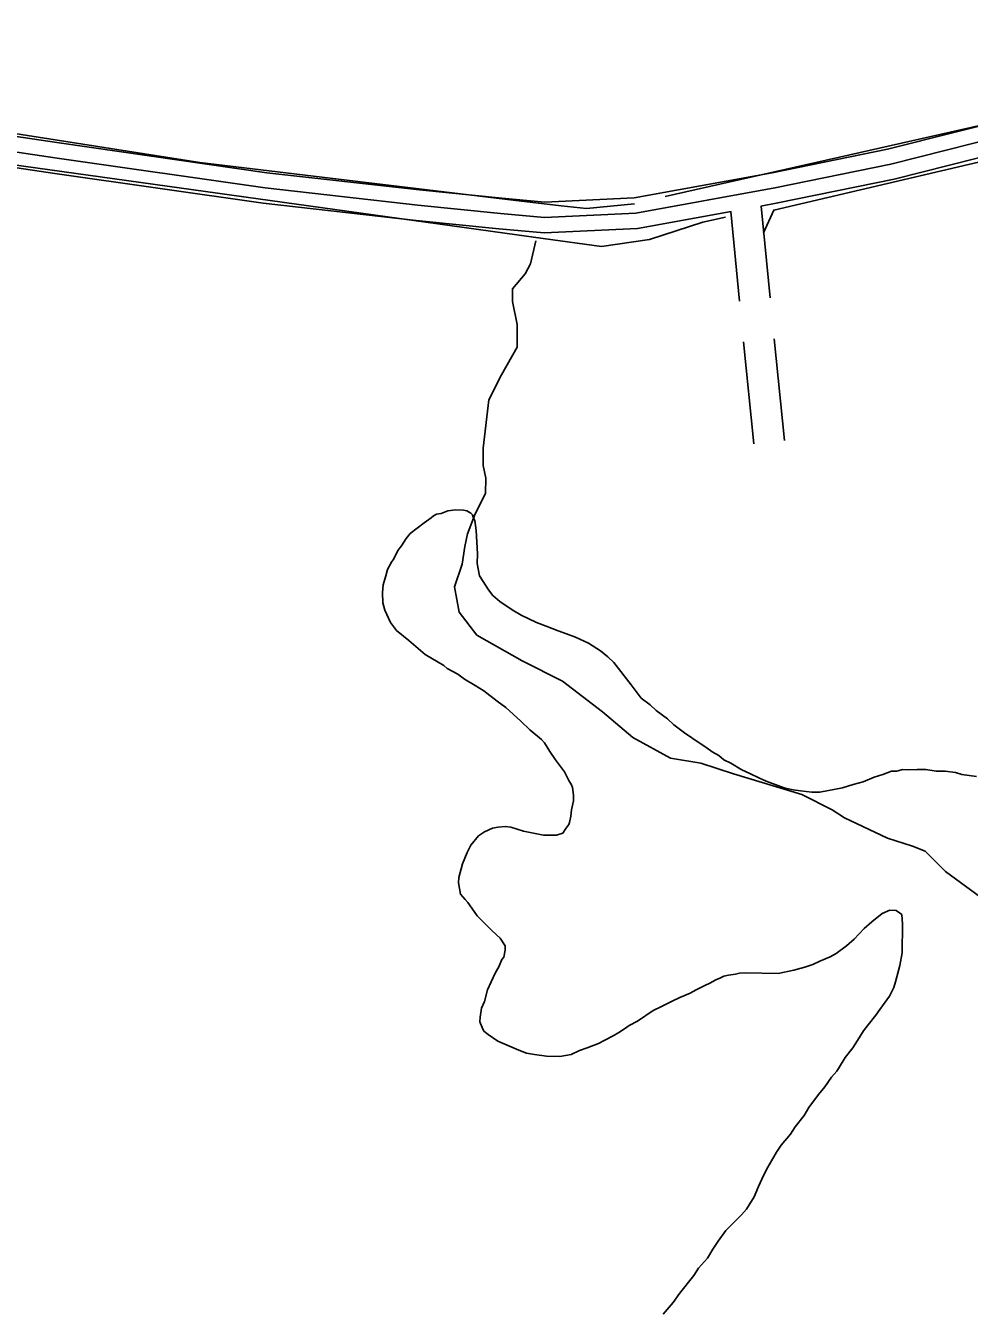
# Model space of a CAD drawing. Extents: x 3271442 to 3309282, y 752266 to 777610.
# Drawn here: x 3303830 to 3304750, y 761415 to 762673 of the extents above; entities that cross this region are included whole.
import ezdxf

# ---------------------------------------------------------------- set-up
doc = ezdxf.new("R2010")
doc.units = 0
for name, color, linetype in [('V-ROAD-CNTR', 7, 'Continuous'), ('V-SITE-VEGE', 7, 'Continuous'), ('V-TOPO-SHOR', 7, 'Continuous')]:
    doc.layers.add(name, color=color, linetype=linetype)

msp = doc.modelspace()

# ---------------------------------------------------------------- linework, layer by layer
at = {"layer": 'V-ROAD-CNTR'}
for p, q in [((3304547.2, 762496.7), (3304556.1, 762407)), ((3304517.6, 762491.3), (3304526.3, 762404)), ((3304530.2, 762364.2), (3304540.1, 762264.7)), ((3304560.1, 762367.2), (3304570, 762267.7))]:
    msp.add_line(p, q, dxfattribs=at)
for points in [[(3303407.5, 762672.7), (3303420.2, 762653.3), (3303443, 762633.4), (3303465.4, 762626.5), (3303521.4, 762610.2), (3303635.4, 762592.1), (3303862.4, 762558.3), (3304065.1, 762529.3), (3304214, 762512.5), (3304294.3, 762504.5), (3304336.2, 762500.6), (3304423.4, 762504.8), (3304558, 762529.2), (3304670.5, 762552.1), (3304803.9, 762585.9), (3304952.9, 762620.4), (3305002, 762622.1), (3305035.1, 762614.5), (3305077.8, 762600.4), (3305112.7, 762581.1), (3305152.8, 762543.7), (3305192.8, 762507.9)], [(3303391.7, 762669.4), (3303408.8, 762643.3), (3303435.5, 762620), (3303461.1, 762612.1), (3303518.1, 762595.6), (3303633.1, 762577.3), (3303860.2, 762543.4), (3304063.2, 762514.4), (3304212.4, 762497.5), (3304292.9, 762489.6), (3304335.8, 762485.5), (3304425.1, 762489.8), (3304560.8, 762514.4), (3304673.8, 762537.5), (3304807.5, 762571.4), (3304954.9, 762605.4), (3305000.6, 762607.1), (3305031, 762600.1), (3305071.7, 762586.6), (3305103.8, 762568.9), (3305142.7, 762532.6), (3305182.9, 762496.7)], [(3304547, 762496.7), (3304563.7, 762499.7), (3304677.1, 762522.9), (3304811, 762556.8), (3304956.8, 762590.5), (3304999.1, 762592), (3305027, 762585.6), (3305065.7, 762572.8), (3305095, 762556.6), (3305132.6, 762521.5), (3305172.9, 762485.5)], [(3303774.8, 762541), (3303858.1, 762528.6), (3304061.3, 762499.6), (3304210.8, 762482.6), (3304291.4, 762474.6), (3304335.5, 762470.5), (3304426.8, 762474.9), (3304518.1, 762491.5)]]:
    msp.add_lwpolyline(points, dxfattribs=at)
at = {"layer": 'V-SITE-VEGE'}
for p, q in [((3304225.4, 762192.2), (3304227.6, 762194.4)), ((3304227.6, 762194.4), (3304230.5, 762196)), ((3304230.5, 762196), (3304235, 762196.5)), ((3304235, 762196.5), (3304241.7, 762199.1)), ((3304241.7, 762199.1), (3304249, 762200.1)), ((3304249, 762200.1), (3304256.8, 762199.9)), ((3304256.8, 762199.9), (3304260.2, 762199.2)), ((3304260.2, 762199.2), (3304264, 762196.9)), ((3304264, 762196.9), (3304265.7, 762195.2)), ((3304265.7, 762195.2), (3304266.2, 762192.9)), ((3304204.9, 762177.1), (3304218.5, 762187.4)), ((3304218.5, 762187.4), (3304225.4, 762192.2)), ((3304266.2, 762192.9), (3304267.8, 762189.6)), ((3304267.8, 762189.6), (3304269.2, 762180)), ((3304196.2, 762165), (3304200.8, 762172.1)), ((3304200.8, 762172.1), (3304204.9, 762177.1)), ((3304269.2, 762180), (3304270.4, 762157.1)), ((3304188.6, 762151.8), (3304192.7, 762160.6)), ((3304192.7, 762160.6), (3304196.2, 762165)), ((3304270.4, 762157.1), (3304270.1, 762147.6)), ((3304182.8, 762141.8), (3304186.9, 762149.6)), ((3304186.9, 762149.6), (3304188.6, 762151.8)), ((3304270.1, 762147.6), (3304272.6, 762135.8)), ((3304178.5, 762126.8), (3304181, 762135.7)), ((3304181, 762135.7), (3304182.8, 762141.8)), ((3304272.6, 762135.8), (3304275.9, 762130.1)), ((3304177.8, 762119.6), (3304178.5, 762126.8)), ((3304178.1, 762109.5), (3304177.8, 762119.6)), ((3304275.9, 762130.1), (3304281.3, 762122.1)), ((3304281.3, 762122.1), (3304285.6, 762116.5)), ((3304180.2, 762102.2), (3304178.1, 762109.5)), ((3304285.6, 762116.5), (3304292.2, 762110.7)), ((3304292.2, 762110.7), (3304304.3, 762102.6)), ((3304185.5, 762090.3), (3304180.2, 762102.2)), ((3304304.3, 762102.6), (3304313.1, 762097.4)), ((3304313.1, 762097.4), (3304328, 762090.3)), ((3304191.4, 762082.4), (3304185.5, 762090.3)), ((3304203.5, 762072.6), (3304191.4, 762082.4)), ((3304328, 762090.3), (3304337.4, 762086.7)), ((3304337.4, 762086.7), (3304349.1, 762082)), ((3304349.1, 762082), (3304357.4, 762079)), ((3304219.4, 762058.8), (3304203.5, 762072.6)), ((3304357.4, 762079), (3304366.2, 762076)), ((3304366.2, 762076), (3304379, 762070.1)), ((3304379, 762070.1), (3304390.5, 762062.5)), ((3304237.6, 762048.3), (3304219.4, 762058.8)), ((3304390.5, 762062.5), (3304397.6, 762056.8)), ((3304397.6, 762056.8), (3304403.7, 762051)), ((3304240.9, 762045.4), (3304237.6, 762048.3)), ((3304251.3, 762039.6), (3304240.9, 762045.4)), ((3304403.7, 762051), (3304420.5, 762029.4)), ((3304257.9, 762034.9), (3304251.3, 762039.6)), ((3304268.4, 762028.5), (3304257.9, 762034.9)), ((3304276.7, 762023.3), (3304268.4, 762028.5)), ((3304289.8, 762013.5), (3304276.7, 762023.3)), ((3304420.5, 762029.4), (3304430.2, 762016.3)), ((3304298.1, 762007.2), (3304289.8, 762013.5)), ((3304312.9, 761993.9), (3304298.1, 762007.2)), ((3304430.2, 762016.3), (3304439, 762009.9)), ((3304439, 762009.9), (3304445, 762004.2)), ((3304321.6, 761985.4), (3304312.9, 761993.9)), ((3304445, 762004.2), (3304456, 761996.1)), ((3304456, 761996.1), (3304462, 761990.4)), ((3304333.1, 761976.1), (3304321.6, 761985.4)), ((3304462, 761990.4), (3304472.5, 761982.3)), ((3304472.5, 761982.3), (3304487.9, 761971.9)), ((3304335.8, 761972.7), (3304333.1, 761976.1)), ((3304341.2, 761964.2), (3304335.8, 761972.7)), ((3304487.9, 761971.9), (3304493.4, 761968.4)), ((3304493.4, 761968.4), (3304499.4, 761963.8)), ((3304346.6, 761956.2), (3304341.2, 761964.2)), ((3304355.3, 761944.3), (3304346.6, 761956.2)), ((3304499.4, 761963.8), (3304506, 761960.3)), ((3304506, 761960.3), (3304511, 761956.2)), ((3304511, 761956.2), (3304517.6, 761952.7)), ((3304357.9, 761939.2), (3304355.3, 761944.3)), ((3304517.6, 761952.7), (3304528.6, 761946.3)), ((3304528.6, 761946.3), (3304536.4, 761942.8)), ((3304536.4, 761942.8), (3304545.7, 761938.1)), ((3304666, 761941.9), (3304674.5, 761945.1)), ((3304674.5, 761945.1), (3304679.5, 761944.9)), ((3304679.5, 761944.9), (3304685.7, 761946.5)), ((3304685.7, 761946.5), (3304690.2, 761946.4)), ((3304690.2, 761946.4), (3304699.7, 761946.7)), ((3304699.7, 761946.7), (3304708.1, 761946.5)), ((3304708.1, 761946.5), (3304718.1, 761945.1)), ((3304718.1, 761945.1), (3304727, 761944.9)), ((3304727, 761944.9), (3304737.1, 761943.6)), ((3304737.1, 761943.6), (3304743.2, 761941.7)), ((3304359.5, 761935.8), (3304357.9, 761939.2)), ((3304362.2, 761931.8), (3304359.5, 761935.8)), ((3304363.3, 761929), (3304362.2, 761931.8)), ((3304545.7, 761938.1), (3304552.4, 761935.1)), ((3304552.4, 761935.1), (3304563.5, 761930.9)), ((3304563.5, 761930.9), (3304570.7, 761928.5)), ((3304626.6, 761928.9), (3304637.3, 761932)), ((3304637.3, 761932), (3304646.8, 761934.5)), ((3304646.8, 761934.5), (3304657.6, 761939.3)), ((3304657.6, 761939.3), (3304666, 761941.9)), ((3304743.2, 761941.7), (3304757.6, 761939.7)), ((3304364.2, 761921.7), (3304363.3, 761929)), ((3304364.1, 761916.1), (3304364.2, 761921.7)), ((3304570.7, 761928.5), (3304578.5, 761926.7)), ((3304578.5, 761926.7), (3304585.7, 761925.9)), ((3304585.7, 761925.9), (3304596.9, 761924.6)), ((3304596.9, 761924.6), (3304604.7, 761924.4)), ((3304604.7, 761924.4), (3304626.6, 761928.9)), ((3304361.5, 761901.1), (3304362.2, 761907.2)), ((3304362.2, 761907.2), (3304364.1, 761916.1)), ((3304356.7, 761888.9), (3304359.6, 761892.8)), ((3304359.6, 761892.8), (3304360.2, 761895)), ((3304360.2, 761895), (3304361.5, 761901.1)), ((3304264.1, 761872.7), (3304271.6, 761882)), ((3304271.6, 761882), (3304277.3, 761885.8)), ((3304277.3, 761885.8), (3304285.2, 761889.5)), ((3304285.2, 761889.5), (3304290.8, 761890.5)), ((3304290.8, 761890.5), (3304297.5, 761890.9)), ((3304297.5, 761890.9), (3304303.1, 761890.2)), ((3304303.1, 761890.2), (3304315.3, 761886.6)), ((3304315.3, 761886.6), (3304323.7, 761884.7)), ((3304323.7, 761884.7), (3304334.8, 761882.7)), ((3304334.8, 761882.7), (3304347.6, 761882.4)), ((3304347.6, 761882.4), (3304353.8, 761884.5)), ((3304353.8, 761884.5), (3304356.7, 761888.9)), ((3304260.6, 761865.5), (3304264.1, 761872.7)), ((3304252.2, 761841.1), (3304255.9, 761854.4)), ((3304255.9, 761854.4), (3304260.6, 761865.5)), ((3304252.1, 761836.1), (3304252.2, 761841.1)), ((3304254, 761824.9), (3304252.1, 761836.1)), ((3304258.4, 761819.7), (3304254, 761824.9)), ((3304261.1, 761816.9), (3304258.4, 761819.7)), ((3304264.9, 761811.2), (3304261.1, 761816.9)), ((3304270.3, 761803.8), (3304264.9, 761811.2)), ((3304665.6, 761806.1), (3304655.3, 761797.9)), ((3304672.9, 761809.3), (3304665.6, 761806.1)), ((3304679.1, 761809.1), (3304672.9, 761809.3)), ((3304684.6, 761805.1), (3304679.1, 761809.1)), ((3304685.4, 761795.6), (3304684.6, 761805.1)), ((3304284.5, 761789.5), (3304270.3, 761803.8)), ((3304655.3, 761797.9), (3304647.9, 761791.4)), ((3304684.8, 761767.6), (3304685.4, 761795.6)), ((3304292.7, 761782), (3304284.5, 761789.5)), ((3304297.6, 761774.6), (3304292.7, 761782)), ((3304638.1, 761781), (3304630.7, 761774.5)), ((3304647.9, 761791.4), (3304638.1, 761781)), ((3304296.2, 761763.5), (3304297.5, 761770.2)), ((3304297.5, 761770.2), (3304297.6, 761774.6)), ((3304620.5, 761766.9), (3304614.8, 761763.7)), ((3304630.7, 761774.5), (3304620.5, 761766.9)), ((3304682.8, 761755.4), (3304684.8, 761767.6)), ((3304288, 761748.6), (3304291.5, 761754.1)), ((3304291.5, 761754.1), (3304294.4, 761761.3)), ((3304294.4, 761761.3), (3304296.2, 761763.5)), ((3304597.9, 761756.3), (3304590, 761753.7)), ((3304604.6, 761759.5), (3304597.9, 761756.3)), ((3304614.8, 761763.7), (3304604.6, 761759.5)), ((3304678.5, 761739.3), (3304682.8, 761755.4)), ((3304283.9, 761739.2), (3304288, 761748.6)), ((3304503, 761741.2), (3304497.4, 761738)), ((3304507, 761742.8), (3304503, 761741.2)), ((3304510.9, 761744.9), (3304507, 761742.8)), ((3304515.4, 761745.9), (3304510.9, 761744.9)), ((3304522.2, 761746.9), (3304515.4, 761745.9)), ((3304526.1, 761747.9), (3304522.2, 761746.9)), ((3304532.3, 761748.3), (3304526.1, 761747.9)), ((3304564.1, 761747.6), (3304532.3, 761748.3)), ((3304579.3, 761750.6), (3304564.1, 761747.6)), ((3304590, 761753.7), (3304579.3, 761750.6)), ((3304277.3, 761720.3), (3304280.3, 761731.4)), ((3304280.3, 761731.4), (3304283.9, 761739.2)), ((3304483.8, 761731.6), (3304478.1, 761728.4)), ((3304492.3, 761735.9), (3304483.8, 761731.6)), ((3304497.4, 761738), (3304492.3, 761735.9)), ((3304672.6, 761725.4), (3304676.7, 761733.7)), ((3304676.7, 761733.7), (3304678.5, 761739.3)), ((3304274.3, 761713.7), (3304277.3, 761720.3)), ((3304460.6, 761720.4), (3304449.3, 761715.1)), ((3304468, 761724.2), (3304460.6, 761720.4)), ((3304478.1, 761728.4), (3304468, 761724.2)), ((3304663.3, 761712.2), (3304672.6, 761725.4)), ((3304272.9, 761700.3), (3304273, 761704.8)), ((3304273, 761704.8), (3304274.3, 761713.7)), ((3304441.9, 761711.4), (3304426.6, 761701.1)), ((3304449.3, 761715.1), (3304441.9, 761711.4)), ((3304651.8, 761697.4), (3304659.3, 761706.7)), ((3304659.3, 761706.7), (3304663.3, 761712.2)), ((3304275, 761694.7), (3304272.9, 761700.3)), ((3304276.6, 761691.3), (3304275, 761694.7)), ((3304281, 761687.8), (3304276.6, 761691.3)), ((3304414.1, 761693.6), (3304408.5, 761689.8)), ((3304418.7, 761696.8), (3304414.1, 761693.6)), ((3304426.6, 761701.1), (3304418.7, 761696.8)), ((3304641.4, 761682), (3304647.2, 761691.4)), ((3304647.2, 761691.4), (3304651.8, 761697.4)), ((3304290.3, 761681.4), (3304281, 761687.8)), ((3304310.8, 761672.6), (3304290.3, 761681.4)), ((3304388.6, 761679.1), (3304377.4, 761674.9)), ((3304394.9, 761682.3), (3304388.6, 761679.1)), ((3304402.8, 761686.6), (3304394.9, 761682.3)), ((3304408.5, 761689.8), (3304402.8, 761686.6)), ((3304636.7, 761674.9), (3304641.4, 761682)), ((3304318.5, 761669.6), (3304310.8, 761672.6)), ((3304326.3, 761668.3), (3304318.5, 761669.6)), ((3304338, 761666.9), (3304326.3, 761668.3)), ((3304350.9, 761666.6), (3304338, 761666.9)), ((3304362.1, 761668.5), (3304350.9, 761666.6)), ((3304370, 761672.3), (3304362.1, 761668.5)), ((3304377.4, 761674.9), (3304370, 761672.3)), ((3304629.2, 761665.5), (3304636.7, 761674.9)), ((3304621.1, 761652.3), (3304627.5, 761662.2)), ((3304627.5, 761662.2), (3304629.2, 761665.5)), ((3304609.5, 761636.9), (3304615.9, 761646.3)), ((3304615.9, 761646.3), (3304621.1, 761652.3)), ((3304594, 761616.6), (3304603.2, 761629.3)), ((3304603.2, 761629.3), (3304609.5, 761636.9)), ((3304589.3, 761608.9), (3304594, 761616.6)), ((3304580.7, 761597.9), (3304589.3, 761608.9)), ((3304566.8, 761579.8), (3304576, 761590.8)), ((3304576, 761590.8), (3304580.7, 761597.9)), ((3304562.2, 761573.2), (3304566.8, 761579.8)), ((3304556.3, 761562.2), (3304562.2, 761573.2)), ((3304548.1, 761546.7), (3304552.9, 761556.7)), ((3304552.9, 761556.7), (3304556.3, 761562.2)), ((3304544.6, 761539.5), (3304548.1, 761546.7)), ((3304532.9, 761517.5), (3304540.5, 761529.6)), ((3304540.5, 761529.6), (3304544.6, 761539.5)), ((3304528.3, 761512), (3304532.9, 761517.5)), ((3304517.4, 761501.1), (3304523.2, 761507.1)), ((3304523.2, 761507.1), (3304528.3, 761512)), ((3304505.3, 761486.2), (3304512.9, 761496.7)), ((3304512.9, 761496.7), (3304517.4, 761501.1)), ((3304494.9, 761469.7), (3304500.1, 761478.5)), ((3304500.1, 761478.5), (3304505.3, 761486.2)), ((3304486.3, 761459.9), (3304494.9, 761469.7)), ((3304467.8, 761435.2), (3304481.6, 761452.7)), ((3304481.6, 761452.7), (3304486.3, 761459.9)), ((3304461.4, 761426.4), (3304467.8, 761435.2)), ((3304451.6, 761414.9), (3304461.4, 761426.4))]:
    msp.add_line(p, q, dxfattribs=at)
at = {"layer": 'V-TOPO-SHOR'}
for points in [[(3305167.2, 762522.3), (3305086.3, 762587.2), (3305027.4, 762632.1), (3305012.6, 762632.2), (3304653.9, 762551.2), (3304453.6, 762506)], [(3304423.9, 762498.8), (3304376.9, 762494.3), (3304352.3, 762496.9), (3304305.4, 762502.3), (3303999.5, 762539.3), (3303499, 762617.5)], [(3304549.6, 762470.6), (3304559.6, 762492.8), (3304834.2, 762557.2), (3304975.2, 762588.1), (3305007.2, 762582.9), (3305041.7, 762575.2), (3305081.1, 762560.1), (3305115.5, 762535.1), (3305127.7, 762517.7), (3305142.3, 762500.3), (3305166.9, 762480.4)], [(3303523.4, 762577.8), (3304334.7, 762465), (3304391.4, 762457.1), (3304438.4, 762464.1), (3304490.4, 762481), (3304512.6, 762485.7)], [(3304327.3, 762462.6), (3304322.2, 762440.4), (3304317.1, 762430.6), (3304304.7, 762415.9), (3304304.6, 762403.5), (3304309.3, 762381.2), (3304309.1, 762359), (3304294.1, 762332), (3304281.6, 762307.4), (3304276.2, 762260.5), (3304276.1, 762248.2), (3304276.1, 762243.3), (3304278.5, 762230.9), (3304278.3, 762216.1), (3304268.3, 762196.4), (3304260.7, 762176.7), (3304258.2, 762164.4), (3304255.6, 762147.1), (3304248, 762125), (3304252.7, 762100.3), (3304269.8, 762077.9), (3304314, 762052.8), (3304353.4, 762032.8), (3304392.6, 762002.8), (3304422, 761977.9), (3304458.9, 761957.8), (3304488.5, 761952.7), (3304520.5, 761942.5), (3304587, 761922.2), (3304616.5, 761907.2), (3304628.8, 761899.6), (3304670.6, 761879.6), (3304695.2, 761871.9), (3304707.5, 761866.9), (3304727.1, 761847), (3304761.5, 761822)]]:
    msp.add_lwpolyline(points, dxfattribs=at)

doc.saveas('drawing.dxf')
